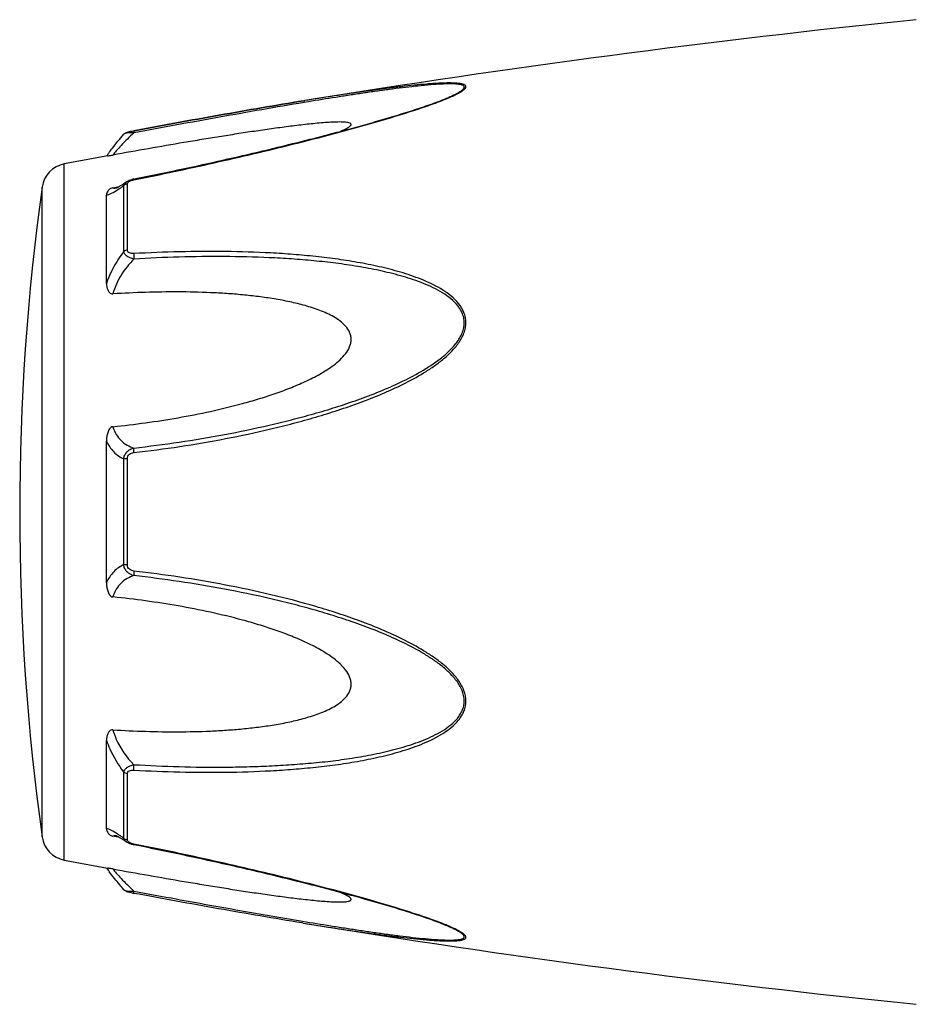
# Model space of a CAD drawing. Header units: millimetres. Extents: x 60394 to 199354, y 20895 to 166073.
# Tile 264 of 565: x 140729 to 140771, y 24433 to 24479. Entities that reach past the tile are written whole.
import ezdxf

# ---------------------------------------------------------------- set-up
doc = ezdxf.new("R2010")
doc.units = ezdxf.units.MM

msp = doc.modelspace()

# ---------------------------------------------------------------- linework, layer by layer
at = {"color": 0, "linetype": 'Continuous'}
for p, q in [((140742.168, 24475.516), (140742.139, 24475.511)), ((140742.139, 24475.511), (140742.168, 24475.516)), ((140742.363, 24475.465), (140742.153, 24475.43)), ((140742.187, 24475.519), (140742.168, 24475.516)), ((140748.897, 24475.629), (140748.9, 24475.63)), ((140733.606, 24473.922), (140733.606, 24473.922)), ((140734.065, 24474.09), (140734.082, 24474.093)), ((140734.102, 24473.992), (140734.084, 24473.989)), ((140730.784, 24439.507), (140730.784, 24472.516)), ((140733.6, 24468.363), (140733.6, 24471.486)), ((140733.718, 24471.662), (140733.726, 24471.667)), ((140733.726, 24471.667), (140733.727, 24471.668)), ((140733.778, 24468.434), (140733.778, 24471.576)), ((140734.078, 24471.802), (140734.253, 24471.837)), ((140729.735, 24440.606), (140729.735, 24471.417)), ((140732.784, 24466.852), (140732.784, 24471.036)), ((140733.092, 24471.386), (140733.242, 24471.414)), ((140733.242, 24471.414), (140733.371, 24471.439)), ((140733.252, 24471.379), (140733.253, 24471.379)), ((140732.784, 24452.664), (140732.784, 24459.376)), ((140733.6, 24453.515), (140733.6, 24458.527)), ((140733.778, 24453.501), (140733.778, 24458.541)), ((140732.784, 24440.996), (140732.784, 24445.184)), ((140733.6, 24440.547), (140733.6, 24443.674)), ((140733.778, 24440.457), (140733.778, 24443.603)), ((140733.254, 24440.653), (140733.254, 24440.653)), ((140733.247, 24440.616), (140733.092, 24440.645)), ((140733.374, 24440.592), (140733.247, 24440.616)), ((140733.727, 24440.365), (140733.718, 24440.371)), ((140733.727, 24440.365), (140733.726, 24440.365)), ((140734.269, 24440.192), (140734.077, 24440.23)), ((140742.112, 24436.517), (140742.064, 24436.524)), ((140748.876, 24436.41), (140748.875, 24436.41))]:
    msp.add_line(p, q, dxfattribs=at)
for centre, radius, start, end in [((140822.258, 23981.972), 500, 95.86353, 99.2151), ((140745.44, 24484.01), 9.088, 292.5987, 293.6391), ((140744.464, 24486.362), 11.634, 291.7214, 292.5819), ((140822.258, 23981.972), 499, 100.32224, 100.56288), ((140739.992, 24467.827), 8.803, 144.3884, 144.9605), ((140741.046, 24467.072), 10.1, 143.5801, 144.3916), ((140731.022, 24471.238), 1.3, 100.5629, 172.094), ((140734.354, 24470.407), 1.423, 101.209, 104.7713), ((140840.67, 24456.012), 112, 172.09404, 187.90596), ((140733.146, 24471.932), 0.564, 280.0673, 280.9293), ((140729.998, 24476.451), 6.132, 302.8759, 303.8307), ((140729.745, 24435.177), 6.609, 55.991, 57.3511), ((140727.952, 24432.532), 9.805, 54.8309, 55.9509), ((140731.022, 24440.785), 1.3, 187.906, 259.4371), ((140733.863, 24440.457), 0.085, 180.0437, 189.0843), ((140734.376, 24441.728), 1.527, 257.9795, 258.733), ((140822.258, 24930.051), 499, 259.43712, 259.67709), ((140739.678, 24443.967), 8.414, 214.9878, 215.2793), ((140740.958, 24444.88), 9.986, 215.3091, 216.3792), ((140735.557, 24445.923), 8.129, 259.0591, 259.5501), ((140822.258, 24930.051), 500, 260.77609, 264.13647), ((140744.403, 24425.526), 11.789, 67.6569, 68.2206), ((140745.364, 24427.847), 9.277, 66.4168, 67.6933)]:
    msp.add_arc(centre, radius, start, end, dxfattribs=at)
for points, knots in [([(140749.084, 24475.685), (140749.162, 24475.719), (140749.308, 24475.786), (140749.509, 24475.89), (140749.652, 24475.977), (140749.741, 24476.047), (140749.796, 24476.101), (140749.834, 24476.165), (140749.815, 24476.223), (140749.781, 24476.255), (140749.732, 24476.281), (140749.669, 24476.302), (140749.593, 24476.32), (140749.47, 24476.339), (140749.294, 24476.352), (140749.063, 24476.357), (140748.81, 24476.353), (140748.541, 24476.342), (140748.261, 24476.325), (140747.87, 24476.295), (140747.367, 24476.248), (140746.751, 24476.18), (140746.12, 24476.102), (140745.479, 24476.017), (140744.83, 24475.926), (140744.176, 24475.83), (140743.294, 24475.696), (140742.631, 24475.591), (140742.187, 24475.519)], [0, 0, 0, 0, 0.02948, 0.055907, 0.078214, 0.087353, 0.094931, 0.105555, 0.109954, 0.115017, 0.121315, 0.129009, 0.138057, 0.148338, 0.172058, 0.199047, 0.228459, 0.259634, 0.292171, 0.325754, 0.395293, 0.467136, 0.540634, 0.615369, 0.691049, 0.767475, 0.844512, 1, 1, 1, 1]), ([(140748.9, 24475.63), (140748.981, 24475.664), (140749.135, 24475.731), (140749.35, 24475.834), (140749.508, 24475.921), (140749.613, 24475.991), (140749.673, 24476.038), (140749.717, 24476.084), (140749.745, 24476.127), (140749.75, 24476.171), (140749.729, 24476.208), (140749.69, 24476.236), (140749.635, 24476.259), (140749.567, 24476.278), (140749.452, 24476.298), (140749.285, 24476.311), (140749.062, 24476.315), (140748.817, 24476.31), (140748.46, 24476.292), (140747.991, 24476.256), (140747.409, 24476.197), (140746.808, 24476.127), (140746.193, 24476.048), (140745.568, 24475.962), (140744.936, 24475.87), (140744.299, 24475.774), (140743.44, 24475.64), (140742.794, 24475.536), (140742.363, 24475.465)], [0, 0, 0, 0, 0.03089, 0.059177, 0.083881, 0.094457, 0.103528, 0.11093, 0.116684, 0.121223, 0.125685, 0.131127, 0.137993, 0.146338, 0.156051, 0.17896, 0.205464, 0.234539, 0.265468, 0.331155, 0.400252, 0.471609, 0.544574, 0.618731, 0.693793, 0.769568, 0.845928, 1, 1, 1, 1]), ([(140734.082, 24474.093), (140735.431, 24474.342), (140738.114, 24474.831), (140740.801, 24475.294), (140742.139, 24475.511)], [0, 0, 0, 0, 0.502936, 1, 1, 1, 1]), ([(140734.083, 24471.765), (140735.357, 24472.019), (140737.262, 24472.421), (140739.788, 24473.003), (140741.668, 24473.459), (140743.223, 24473.856), (140744.453, 24474.189), (140745.658, 24474.527), (140746.836, 24474.878), (140747.969, 24475.253), (140748.51, 24475.45), (140748.77, 24475.554)], [0, 0, 0, 0, 0.256646, 0.384673, 0.512244, 0.638988, 0.701822, 0.764153, 0.886175, 0.944757, 1, 1, 1, 1]), ([(140742.139, 24475.511), (140740.802, 24475.294), (140738.115, 24474.831), (140735.432, 24474.342), (140734.083, 24474.093)], [0, 0, 0, 0, 0.496975, 1, 1, 1, 1]), ([(140742.153, 24475.43), (140740.816, 24475.207), (140738.131, 24474.736), (140735.45, 24474.243), (140734.102, 24473.992)], [0, 0, 0, 0, 0.497132, 1, 1, 1, 1]), ([(140734.253, 24471.837), (140735.527, 24472.092), (140737.433, 24472.494), (140739.959, 24473.077), (140741.529, 24473.457), (140742.777, 24473.771), (140743.705, 24474.014), (140744.625, 24474.263), (140745.533, 24474.518), (140746.426, 24474.781), (140747.294, 24475.051), (140748.119, 24475.328), (140748.649, 24475.525), (140748.9, 24475.63)], [0, 0, 0, 0, 0.25737, 0.385747, 0.513657, 0.577329, 0.64069, 0.703648, 0.766063, 0.827658, 0.887975, 0.946116, 1, 1, 1, 1]), ([(140743.884, 24474.063), (140743.933, 24474.084), (140744.026, 24474.125), (140744.154, 24474.187), (140744.261, 24474.249), (140744.331, 24474.3), (140744.368, 24474.341), (140744.383, 24474.368), (140744.385, 24474.395), (140744.374, 24474.419), (140744.352, 24474.438), (140744.305, 24474.461), (140744.226, 24474.481), (140744.112, 24474.496), (140743.924, 24474.507), (140743.66, 24474.504), (140743.32, 24474.488), (140742.958, 24474.461), (140742.582, 24474.426), (140742.197, 24474.385), (140741.804, 24474.339), (140741.407, 24474.289), (140741.005, 24474.236), (140740.463, 24474.162), (140739.781, 24474.063), (140738.957, 24473.937), (140738.128, 24473.806), (140737.294, 24473.67), (140736.177, 24473.483), (140734.775, 24473.24), (140733.654, 24473.04), (140733.092, 24472.939)], [0, 0, 0, 0, 0.013224, 0.025246, 0.035584, 0.043707, 0.046793, 0.049242, 0.051265, 0.053246, 0.055591, 0.058505, 0.066098, 0.075763, 0.087038, 0.112872, 0.141444, 0.171707, 0.203125, 0.235343, 0.268137, 0.301392, 0.33501, 0.368911, 0.437385, 0.506544, 0.576211, 0.646269, 0.71663, 0.85801, 1, 1, 1, 1]), ([(140732.919, 24473.068), (140732.967, 24473.133), (140733.187, 24473.425), (140733.419, 24473.707), (140733.606, 24473.921)], [0, 0, 0, 0, 0.221481, 1, 1, 1, 1]), ([(140734.084, 24473.989), (140733.875, 24473.797), (140733.591, 24473.517), (140733.268, 24473.159), (140733.142, 24473.006), (140733.092, 24472.939)], [0, 0, 0, 0, 0.588807, 0.825815, 1, 1, 1, 1]), ([(140733.606, 24473.921), (140733.635, 24473.955), (140733.701, 24474.003), (140733.816, 24474.039), (140733.935, 24474.065), (140734.02, 24474.082), (140734.065, 24474.09)], [0, 0, 0, 0, 0.265729, 0.479644, 0.722816, 1, 1, 1, 1]), ([(140734.084, 24473.989), (140734.029, 24473.991), (140733.924, 24473.991), (140733.784, 24473.982), (140733.686, 24473.964), (140733.631, 24473.942), (140733.612, 24473.929), (140733.606, 24473.921)], [0, 0, 0, 0, 0.33971, 0.636245, 0.862204, 0.94183, 1, 1, 1, 1]), ([(140734.082, 24474.093), (140734.079, 24474.093), (140734.078, 24474.08), (140734.077, 24474.062), (140734.08, 24474.028), (140734.082, 24474.003), (140734.084, 24473.989)], [0, 0, 0, 0, 0.078563, 0.274425, 0.586251, 1, 1, 1, 1]), ([(140732.845, 24472.896), (140732.857, 24472.898), (140732.94, 24472.913), (140733.022, 24472.926), (140733.092, 24472.939)], [0, 0, 0, 0, 0.14802, 1, 1, 1, 1]), ([(140733.385, 24471.447), (140733.409, 24471.461), (140733.523, 24471.529), (140733.633, 24471.603), (140733.718, 24471.662)], [0, 0, 0, 0, 0.212027, 1, 1, 1, 1]), ([(140733.412, 24471.357), (140733.427, 24471.367), (140733.49, 24471.41), (140733.553, 24471.453), (140733.6, 24471.486)], [0, 0, 0, 0, 0.242177, 1, 1, 1, 1]), ([(140733.6, 24471.486), (140733.605, 24471.521), (140733.637, 24471.592), (140733.693, 24471.644), (140733.726, 24471.667)], [0, 0, 0, 0, 0.468978, 1, 1, 1, 1]), ([(140733.778, 24471.576), (140733.761, 24471.573), (140733.695, 24471.558), (140733.634, 24471.522), (140733.6, 24471.486)], [0, 0, 0, 0, 0.258764, 1, 1, 1, 1]), ([(140733.727, 24471.668), (140733.737, 24471.675), (140733.782, 24471.704), (140733.829, 24471.727), (140733.866, 24471.742)], [0, 0, 0, 0, 0.247211, 1, 1, 1, 1]), ([(140733.778, 24471.576), (140733.778, 24471.581), (140733.78, 24471.606), (140733.794, 24471.629), (140733.806, 24471.643)], [0, 0, 0, 0, 0.225175, 1, 1, 1, 1]), ([(140733.806, 24471.643), (140733.81, 24471.648), (140733.831, 24471.669), (140733.855, 24471.685), (140733.874, 24471.695)], [0, 0, 0, 0, 0.225244, 1, 1, 1, 1]), ([(140733.874, 24471.695), (140733.88, 24471.698), (140733.902, 24471.71), (140733.925, 24471.72), (140733.943, 24471.726)], [0, 0, 0, 0, 0.241505, 1, 1, 1, 1]), ([(140733.943, 24471.726), (140733.954, 24471.731), (140734, 24471.746), (140734.048, 24471.758), (140734.083, 24471.765)], [0, 0, 0, 0, 0.246414, 1, 1, 1, 1]), ([(140734.083, 24471.765), (140734.082, 24471.77), (140734.081, 24471.779), (140734.078, 24471.792), (140734.079, 24471.798), (140734.077, 24471.802), (140734.078, 24471.802)], [0, 0, 0, 0, 0.428218, 0.741394, 0.932956, 1, 1, 1, 1]), ([(140733.092, 24471.386), (140733.06, 24471.38), (140733.002, 24471.362), (140732.913, 24471.309), (140732.84, 24471.232), (140732.794, 24471.133), (140732.784, 24471.067), (140732.784, 24471.036)], [0, 0, 0, 0, 0.19482, 0.35748, 0.608365, 0.813655, 1, 1, 1, 1]), ([(140732.784, 24471.036), (140732.822, 24471.043), (140732.904, 24471.068), (140733.088, 24471.151), (140733.228, 24471.237), (140733.327, 24471.301)], [0, 0, 0, 0, 0.189472, 0.420855, 1, 1, 1, 1]), ([(140733.092, 24471.386), (140733.102, 24471.381), (140733.151, 24471.365), (140733.204, 24471.37), (140733.244, 24471.377)], [0, 0, 0, 0, 0.213215, 1, 1, 1, 1]), ([(140733.249, 24471.378), (140733.246, 24471.377), (140733.243, 24471.376), (140733.239, 24471.376), (140733.247, 24471.378), (140733.252, 24471.38), (140733.271, 24471.388), (140733.292, 24471.398), (140733.319, 24471.411), (140733.351, 24471.428), (140733.373, 24471.44), (140733.385, 24471.447)], [0, 0, 0, 0, 0.050729, 0.053439, 0.064665, 0.125059, 0.230112, 0.374221, 0.553235, 0.763061, 1, 1, 1, 1]), ([(140733.6, 24468.363), (140733.514, 24468.25), (140733.184, 24467.781), (140732.926, 24467.26), (140732.784, 24466.852)], [0, 0, 0, 0, 0.246978, 1, 1, 1, 1]), ([(140733.778, 24468.434), (140733.761, 24468.432), (140733.697, 24468.42), (140733.636, 24468.393), (140733.6, 24468.363)], [0, 0, 0, 0, 0.266982, 1, 1, 1, 1]), ([(140734.084, 24468.008), (140734.024, 24468.021), (140733.91, 24468.055), (140733.759, 24468.132), (140733.646, 24468.233), (140733.606, 24468.321), (140733.6, 24468.363)], [0, 0, 0, 0, 0.291894, 0.562609, 0.798475, 1, 1, 1, 1]), ([(140734.084, 24468.265), (140734.046, 24468.263), (140733.974, 24468.264), (140733.872, 24468.287), (140733.794, 24468.346), (140733.778, 24468.407), (140733.778, 24468.434)], [0, 0, 0, 0, 0.287056, 0.554503, 0.787456, 1, 1, 1, 1]), ([(140734.084, 24468.265), (140734.079, 24468.225), (140734.076, 24468.139), (140734.08, 24468.053), (140734.084, 24468.008)], [0, 0, 0, 0, 0.467767, 1, 1, 1, 1]), ([(140734.084, 24458.829), (140734.81, 24458.913), (140736.261, 24459.105), (140738.427, 24459.474), (140740.219, 24459.861), (140741.645, 24460.215), (140742.71, 24460.507), (140743.766, 24460.834), (140744.812, 24461.198), (140745.843, 24461.603), (140746.853, 24462.062), (140747.667, 24462.502), (140748.287, 24462.904), (140748.73, 24463.234), (140749.138, 24463.601), (140749.489, 24464.015), (140749.711, 24464.405), (140749.809, 24464.739), (140749.833, 24464.993), (140749.807, 24465.242), (140749.711, 24465.557), (140749.493, 24465.91), (140749.138, 24466.257), (140748.728, 24466.546), (140748.285, 24466.791), (140747.663, 24467.074), (140746.847, 24467.359), (140745.838, 24467.625), (140744.807, 24467.835), (140743.762, 24468.001), (140742.706, 24468.13), (140741.642, 24468.228), (140740.214, 24468.322), (140738.417, 24468.375), (140736.253, 24468.363), (140734.807, 24468.305), (140734.084, 24468.265)], [0, 0, 0, 0, 0.063635, 0.127396, 0.191296, 0.223303, 0.255348, 0.287434, 0.319562, 0.351727, 0.383919, 0.416107, 0.432182, 0.448215, 0.464156, 0.479907, 0.495291, 0.502793, 0.510127, 0.517331, 0.52445, 0.538608, 0.552922, 0.567437, 0.582127, 0.596956, 0.626929, 0.657232, 0.687777, 0.718508, 0.74939, 0.780398, 0.811517, 0.874045, 0.936883, 1, 1, 1, 1]), ([(140734.084, 24468.008), (140733.854, 24467.779), (140733.445, 24467.268), (140733.174, 24466.667), (140733.092, 24466.353)], [0, 0, 0, 0, 0.500208, 1, 1, 1, 1]), ([(140734.085, 24459.046), (140734.803, 24459.127), (140736.237, 24459.314), (140738.379, 24459.67), (140740.153, 24460.043), (140741.564, 24460.385), (140742.619, 24460.666), (140743.665, 24460.979), (140744.702, 24461.329), (140745.726, 24461.716), (140746.731, 24462.154), (140747.705, 24462.659), (140748.473, 24463.156), (140749.029, 24463.624), (140749.332, 24463.959), (140749.532, 24464.254), (140749.651, 24464.488), (140749.73, 24464.733), (140749.756, 24464.984), (140749.728, 24465.23), (140749.625, 24465.538), (140749.394, 24465.879), (140749.027, 24466.206), (140748.611, 24466.476), (140748.164, 24466.703), (140747.697, 24466.899), (140747.216, 24467.069), (140746.56, 24467.267), (140745.721, 24467.471), (140744.697, 24467.662), (140743.661, 24467.812), (140742.614, 24467.927), (140741.561, 24468.014), (140740.147, 24468.094), (140738.37, 24468.134), (140736.229, 24468.112), (140734.8, 24468.049), (140734.084, 24468.008)], [0, 0, 0, 0, 0.063589, 0.127295, 0.191136, 0.223111, 0.255121, 0.287171, 0.319267, 0.351401, 0.383569, 0.41575, 0.447866, 0.463844, 0.479652, 0.487454, 0.495134, 0.502662, 0.51, 0.517195, 0.524298, 0.538439, 0.552765, 0.567303, 0.582017, 0.596869, 0.611832, 0.626888, 0.657217, 0.687781, 0.718525, 0.749415, 0.780427, 0.811548, 0.874072, 0.936899, 1, 1, 1, 1]), ([(140732.784, 24466.852), (140732.784, 24466.801), (140732.793, 24466.697), (140732.828, 24466.572), (140732.876, 24466.479), (140732.926, 24466.414), (140732.998, 24466.361), (140733.06, 24466.351), (140733.092, 24466.353)], [0, 0, 0, 0, 0.238003, 0.476366, 0.597445, 0.721615, 0.853559, 1, 1, 1, 1]), ([(140733.092, 24460.058), (140733.608, 24460.11), (140734.64, 24460.234), (140736.181, 24460.474), (140737.716, 24460.773), (140738.985, 24461.08), (140739.99, 24461.369), (140740.738, 24461.61), (140741.477, 24461.88), (140742.203, 24462.187), (140742.79, 24462.482), (140743.239, 24462.752), (140743.562, 24462.975), (140743.863, 24463.224), (140744.126, 24463.506), (140744.295, 24463.779), (140744.371, 24464.015), (140744.39, 24464.195), (140744.371, 24464.372), (140744.296, 24464.594), (140744.128, 24464.839), (140743.862, 24465.074), (140743.561, 24465.268), (140743.238, 24465.432), (140742.787, 24465.621), (140742.199, 24465.809), (140741.474, 24465.985), (140740.736, 24466.122), (140739.988, 24466.229), (140739.234, 24466.312), (140738.475, 24466.373), (140737.456, 24466.429), (140736.176, 24466.457), (140734.635, 24466.435), (140733.607, 24466.386), (140733.092, 24466.353)], [0, 0, 0, 0, 0.063495, 0.12712, 0.190878, 0.25478, 0.286791, 0.31884, 0.350926, 0.383041, 0.415158, 0.431203, 0.447213, 0.463143, 0.478902, 0.4943, 0.5018, 0.509129, 0.516317, 0.523425, 0.537606, 0.551987, 0.566584, 0.581352, 0.596258, 0.626376, 0.656797, 0.687441, 0.718253, 0.749203, 0.780268, 0.811433, 0.874017, 0.936884, 1, 1, 1, 1]), ([(140733.092, 24460.058), (140733.059, 24460.054), (140732.993, 24460.028), (140732.925, 24459.952), (140732.875, 24459.863), (140732.828, 24459.739), (140732.793, 24459.576), (140732.784, 24459.443), (140732.784, 24459.377)], [0, 0, 0, 0, 0.125535, 0.252013, 0.377694, 0.502869, 0.751849, 1, 1, 1, 1]), ([(140733.092, 24460.058), (140733.13, 24459.929), (140733.23, 24459.688), (140733.464, 24459.389), (140733.756, 24459.174), (140733.973, 24459.082), (140734.085, 24459.046)], [0, 0, 0, 0, 0.272929, 0.523074, 0.761734, 1, 1, 1, 1]), ([(140732.784, 24459.376), (140732.871, 24459.187), (140733.096, 24458.846), (140733.428, 24458.61), (140733.6, 24458.527)], [0, 0, 0, 0, 0.522223, 1, 1, 1, 1]), ([(140733.6, 24458.527), (140733.606, 24458.589), (140733.639, 24458.714), (140733.75, 24458.872), (140733.904, 24458.987), (140734.024, 24459.031), (140734.085, 24459.046)], [0, 0, 0, 0, 0.250125, 0.500215, 0.750197, 1, 1, 1, 1]), ([(140734.084, 24458.829), (140734.081, 24458.871), (140734.077, 24458.943), (140734.079, 24459.016), (140734.085, 24459.046)], [0, 0, 0, 0, 0.583261, 1, 1, 1, 1]), ([(140733.778, 24458.541), (140733.761, 24458.541), (140733.701, 24458.539), (140733.642, 24458.534), (140733.6, 24458.527)], [0, 0, 0, 0, 0.284006, 1, 1, 1, 1]), ([(140733.778, 24458.541), (140733.778, 24458.58), (140733.792, 24458.658), (140733.866, 24458.753), (140733.97, 24458.809), (140734.046, 24458.824), (140734.084, 24458.829)], [0, 0, 0, 0, 0.249368, 0.500015, 0.750587, 1, 1, 1, 1]), ([(140733.6, 24453.515), (140733.428, 24453.431), (140733.096, 24453.195), (140732.871, 24452.853), (140732.784, 24452.664)], [0, 0, 0, 0, 0.477899, 1, 1, 1, 1]), ([(140734.084, 24452.996), (140734.023, 24453.011), (140733.904, 24453.056), (140733.749, 24453.17), (140733.639, 24453.328), (140733.606, 24453.453), (140733.6, 24453.515)], [0, 0, 0, 0, 0.249817, 0.499798, 0.74986, 1, 1, 1, 1]), ([(140733.778, 24453.501), (140733.761, 24453.501), (140733.701, 24453.503), (140733.642, 24453.508), (140733.6, 24453.515)], [0, 0, 0, 0, 0.284019, 1, 1, 1, 1]), ([(140734.084, 24453.213), (140734.045, 24453.218), (140733.969, 24453.234), (140733.865, 24453.289), (140733.792, 24453.384), (140733.778, 24453.462), (140733.778, 24453.501)], [0, 0, 0, 0, 0.249451, 0.500018, 0.750583, 1, 1, 1, 1]), ([(140734.084, 24452.996), (140733.973, 24452.96), (140733.755, 24452.867), (140733.464, 24452.652), (140733.229, 24452.353), (140733.129, 24452.112), (140733.092, 24451.983)], [0, 0, 0, 0, 0.238394, 0.476974, 0.727116, 1, 1, 1, 1]), ([(140734.084, 24453.213), (140734.08, 24453.171), (140734.076, 24453.099), (140734.079, 24453.026), (140734.084, 24452.996)], [0, 0, 0, 0, 0.582827, 1, 1, 1, 1]), ([(140734.084, 24443.772), (140734.808, 24443.732), (140736.254, 24443.673), (140738.418, 24443.658), (140740.215, 24443.718), (140741.643, 24443.811), (140742.707, 24443.907), (140743.763, 24444.037), (140744.808, 24444.204), (140745.839, 24444.414), (140746.848, 24444.681), (140747.663, 24444.967), (140748.286, 24445.25), (140748.728, 24445.495), (140749.137, 24445.784), (140749.434, 24446.076), (140749.624, 24446.344), (140749.737, 24446.562), (140749.809, 24446.799), (140749.841, 24447.134), (140749.75, 24447.564), (140749.491, 24448.028), (140749.138, 24448.442), (140748.73, 24448.809), (140748.287, 24449.139), (140747.667, 24449.54), (140746.853, 24449.98), (140745.843, 24450.439), (140744.811, 24450.844), (140743.766, 24451.207), (140742.358, 24451.641), (140740.58, 24452.108), (140738.425, 24452.562), (140736.26, 24452.935), (140734.809, 24453.129), (140734.084, 24453.213)], [0, 0, 0, 0, 0.063127, 0.125969, 0.188473, 0.219596, 0.250616, 0.281496, 0.312222, 0.342767, 0.373071, 0.403045, 0.417875, 0.432563, 0.447076, 0.461383, 0.468491, 0.475585, 0.482706, 0.489913, 0.504703, 0.520085, 0.535843, 0.551789, 0.567824, 0.583902, 0.616092, 0.648285, 0.680449, 0.712576, 0.744661, 0.808707, 0.872603, 0.936364, 1, 1, 1, 1]), ([(140734.085, 24444.03), (140734.801, 24443.989), (140736.23, 24443.926), (140738.017, 24443.905), (140739.44, 24443.929), (140740.503, 24443.969), (140741.562, 24444.03), (140742.616, 24444.113), (140743.662, 24444.228), (140744.698, 24444.381), (140745.722, 24444.572), (140746.726, 24444.816), (140747.54, 24445.078), (140748.164, 24445.34), (140748.611, 24445.568), (140749.028, 24445.837), (140749.333, 24446.112), (140749.532, 24446.369), (140749.652, 24446.58), (140749.73, 24446.812), (140749.765, 24447.144), (140749.665, 24447.569), (140749.392, 24448.022), (140749.028, 24448.419), (140748.613, 24448.771), (140748.166, 24449.086), (140747.543, 24449.469), (140746.731, 24449.89), (140745.726, 24450.328), (140744.701, 24450.716), (140743.664, 24451.063), (140742.617, 24451.376), (140741.564, 24451.66), (140740.153, 24452.002), (140738.377, 24452.366), (140736.236, 24452.727), (140734.802, 24452.915), (140734.084, 24452.996)], [0, 0, 0, 0, 0.063114, 0.125949, 0.157245, 0.188456, 0.219582, 0.250607, 0.281495, 0.312234, 0.342798, 0.373129, 0.40314, 0.417992, 0.432705, 0.447241, 0.461558, 0.468661, 0.475744, 0.482848, 0.490045, 0.504858, 0.520307, 0.536124, 0.552106, 0.56816, 0.584244, 0.616427, 0.648598, 0.680734, 0.712828, 0.744881, 0.776894, 0.808867, 0.872702, 0.936412, 1, 1, 1, 1]), ([(140732.784, 24452.664), (140732.784, 24452.598), (140732.793, 24452.465), (140732.828, 24452.302), (140732.876, 24452.177), (140732.925, 24452.089), (140732.993, 24452.013), (140733.059, 24451.986), (140733.092, 24451.983)], [0, 0, 0, 0, 0.248169, 0.497163, 0.622341, 0.748019, 0.874484, 1, 1, 1, 1]), ([(140733.092, 24445.684), (140733.607, 24445.652), (140734.635, 24445.603), (140736.176, 24445.581), (140737.456, 24445.609), (140738.475, 24445.666), (140739.234, 24445.727), (140739.988, 24445.81), (140740.736, 24445.917), (140741.474, 24446.055), (140742.199, 24446.231), (140742.787, 24446.419), (140743.238, 24446.608), (140743.561, 24446.773), (140743.862, 24446.967), (140744.127, 24447.202), (140744.296, 24447.447), (140744.372, 24447.669), (140744.39, 24447.846), (140744.37, 24448.026), (140744.294, 24448.263), (140744.161, 24448.48), (140743.996, 24448.674), (140743.813, 24448.858), (140743.562, 24449.066), (140743.239, 24449.29), (140742.79, 24449.56), (140742.203, 24449.855), (140741.477, 24450.162), (140740.738, 24450.432), (140739.99, 24450.673), (140738.985, 24450.961), (140737.716, 24451.268), (140736.181, 24451.567), (140734.64, 24451.807), (140733.608, 24451.931), (140733.092, 24451.983)], [0, 0, 0, 0, 0.063112, 0.125975, 0.188555, 0.219719, 0.250782, 0.281729, 0.312543, 0.343186, 0.373609, 0.403727, 0.418634, 0.433407, 0.448005, 0.462391, 0.476578, 0.483689, 0.490881, 0.498215, 0.505719, 0.521118, 0.528977, 0.536891, 0.552822, 0.568831, 0.584876, 0.616992, 0.649103, 0.681187, 0.713234, 0.745242, 0.809138, 0.87289, 0.93651, 1, 1, 1, 1]), ([(140733.092, 24445.684), (140733.06, 24445.686), (140732.998, 24445.677), (140732.926, 24445.624), (140732.876, 24445.559), (140732.828, 24445.465), (140732.793, 24445.34), (140732.784, 24445.236), (140732.784, 24445.185)], [0, 0, 0, 0, 0.146355, 0.278259, 0.402425, 0.523518, 0.761934, 1, 1, 1, 1]), ([(140733.092, 24445.684), (140733.133, 24445.529), (140733.349, 24444.917), (140733.739, 24444.373), (140734.085, 24444.03)], [0, 0, 0, 0, 0.247925, 1, 1, 1, 1]), ([(140732.784, 24445.184), (140732.831, 24445.048), (140733.043, 24444.515), (140733.34, 24444.016), (140733.6, 24443.674)], [0, 0, 0, 0, 0.251574, 1, 1, 1, 1]), ([(140733.6, 24443.674), (140733.606, 24443.716), (140733.646, 24443.804), (140733.76, 24443.905), (140733.911, 24443.983), (140734.025, 24444.017), (140734.085, 24444.03)], [0, 0, 0, 0, 0.201639, 0.43756, 0.708236, 1, 1, 1, 1]), ([(140734.084, 24443.772), (140734.08, 24443.812), (140734.077, 24443.899), (140734.081, 24443.985), (140734.085, 24444.03)], [0, 0, 0, 0, 0.467922, 1, 1, 1, 1]), ([(140733.778, 24443.603), (140733.761, 24443.605), (140733.697, 24443.617), (140733.636, 24443.644), (140733.6, 24443.674)], [0, 0, 0, 0, 0.267018, 1, 1, 1, 1]), ([(140733.778, 24443.603), (140733.778, 24443.631), (140733.794, 24443.691), (140733.873, 24443.75), (140733.974, 24443.773), (140734.047, 24443.774), (140734.084, 24443.772)], [0, 0, 0, 0, 0.212614, 0.445637, 0.713059, 1, 1, 1, 1]), ([(140733.311, 24440.742), (140733.215, 24440.803), (140733.079, 24440.885), (140732.901, 24440.965), (140732.821, 24440.989), (140732.784, 24440.996)], [0, 0, 0, 0, 0.577794, 0.80943, 1, 1, 1, 1]), ([(140732.784, 24440.996), (140732.784, 24440.964), (140732.794, 24440.898), (140732.84, 24440.799), (140732.913, 24440.722), (140733.002, 24440.669), (140733.06, 24440.652), (140733.092, 24440.645)], [0, 0, 0, 0, 0.186516, 0.391937, 0.642812, 0.805374, 1, 1, 1, 1]), ([(140733.254, 24440.653), (140733.238, 24440.656), (140733.185, 24440.664), (140733.127, 24440.662), (140733.092, 24440.645)], [0, 0, 0, 0, 0.296315, 1, 1, 1, 1]), ([(140733.389, 24440.583), (140733.36, 24440.599), (140733.314, 24440.624), (140733.266, 24440.646), (140733.248, 24440.653)], [0, 0, 0, 0, 0.632551, 1, 1, 1, 1]), ([(140733.718, 24440.371), (140733.688, 24440.392), (140733.58, 24440.465), (140733.47, 24440.536), (140733.389, 24440.583)], [0, 0, 0, 0, 0.283099, 1, 1, 1, 1]), ([(140733.778, 24440.457), (140733.761, 24440.46), (140733.695, 24440.475), (140733.634, 24440.511), (140733.6, 24440.547)], [0, 0, 0, 0, 0.258792, 1, 1, 1, 1]), ([(140733.727, 24440.365), (140733.694, 24440.388), (140733.637, 24440.44), (140733.605, 24440.512), (140733.6, 24440.547)], [0, 0, 0, 0, 0.53106, 1, 1, 1, 1]), ([(140733.922, 24440.271), (140733.905, 24440.277), (140733.837, 24440.301), (140733.772, 24440.334), (140733.727, 24440.365)], [0, 0, 0, 0, 0.254193, 1, 1, 1, 1]), ([(140733.876, 24440.337), (140733.862, 24440.344), (140733.821, 24440.369), (140733.784, 24440.411), (140733.779, 24440.444)], [0, 0, 0, 0, 0.308636, 1, 1, 1, 1]), ([(140733.944, 24440.306), (140733.938, 24440.308), (140733.915, 24440.317), (140733.892, 24440.328), (140733.876, 24440.337)], [0, 0, 0, 0, 0.257368, 1, 1, 1, 1]), ([(140734.083, 24440.268), (140734.082, 24440.263), (140734.081, 24440.254), (140734.078, 24440.241), (140734.078, 24440.235), (140734.077, 24440.231), (140734.077, 24440.23)], [0, 0, 0, 0, 0.428099, 0.741246, 0.932847, 1, 1, 1, 1]), ([(140748.777, 24436.473), (140748.518, 24436.577), (140747.976, 24436.775), (140746.843, 24437.15), (140745.359, 24437.594), (140743.534, 24438.095), (140741.045, 24438.735), (140737.895, 24439.474), (140735.357, 24440.014), (140734.083, 24440.268)], [0, 0, 0, 0, 0.055213, 0.113792, 0.23581, 0.360995, 0.487722, 0.743348, 1, 1, 1, 1]), ([(140748.876, 24436.41), (140748.625, 24436.514), (140748.095, 24436.711), (140747.271, 24436.987), (140746.405, 24437.257), (140745.21, 24437.608), (140743.686, 24438.026), (140741.207, 24438.664), (140738.067, 24439.4), (140735.539, 24439.938), (140734.269, 24440.192)], [0, 0, 0, 0, 0.054079, 0.112293, 0.172626, 0.23422, 0.359577, 0.486553, 0.742745, 1, 1, 1, 1]), ([(140733.092, 24439.085), (140733.06, 24439.091), (140732.976, 24439.106), (140732.892, 24439.119), (140732.839, 24439.129)], [0, 0, 0, 0, 0.376124, 1, 1, 1, 1]), ([(140733.605, 24438.101), (140733.54, 24438.177), (140733.302, 24438.455), (140733.076, 24438.743), (140732.918, 24438.956)], [0, 0, 0, 0, 0.274505, 1, 1, 1, 1]), ([(140733.092, 24439.085), (140733.142, 24439.018), (140733.268, 24438.864), (140733.492, 24438.616), (140733.77, 24438.331), (140733.975, 24438.135), (140734.085, 24438.034)], [0, 0, 0, 0, 0.174298, 0.411219, 0.692021, 1, 1, 1, 1]), ([(140733.092, 24439.085), (140733.655, 24438.984), (140734.778, 24438.783), (140736.181, 24438.541), (140737.301, 24438.354), (140738.135, 24438.217), (140738.966, 24438.086), (140739.791, 24437.96), (140740.475, 24437.862), (140741.017, 24437.787), (140741.419, 24437.735), (140741.817, 24437.685), (140742.21, 24437.64), (140742.596, 24437.599), (140742.972, 24437.564), (140743.334, 24437.538), (140743.673, 24437.522), (140743.937, 24437.521), (140744.123, 24437.532), (140744.235, 24437.548), (140744.313, 24437.568), (140744.357, 24437.593), (140744.378, 24437.613), (140744.386, 24437.638), (140744.38, 24437.665), (140744.363, 24437.692), (140744.324, 24437.734), (140744.251, 24437.786), (140744.142, 24437.847), (140744.012, 24437.911), (140743.918, 24437.952), (140743.868, 24437.972)], [0, 0, 0, 0, 0.142006, 0.283398, 0.353765, 0.423828, 0.493495, 0.562647, 0.631121, 0.66502, 0.698626, 0.731869, 0.764656, 0.796849, 0.828224, 0.858442, 0.886945, 0.912611, 0.92378, 0.93331, 0.940718, 0.943524, 0.945777, 0.947738, 0.949832, 0.952411, 0.955637, 0.963997, 0.974507, 0.98666, 1, 1, 1, 1]), ([(140734.014, 24437.942), (140733.974, 24437.95), (140733.9, 24437.965), (140733.795, 24437.989), (140733.692, 24438.024), (140733.632, 24438.07), (140733.605, 24438.101)], [0, 0, 0, 0, 0.273626, 0.507992, 0.727544, 1, 1, 1, 1]), ([(140733.606, 24438.101), (140733.612, 24438.094), (140733.631, 24438.081), (140733.686, 24438.059), (140733.784, 24438.041), (140733.925, 24438.031), (140734.029, 24438.032), (140734.085, 24438.034)], [0, 0, 0, 0, 0.057868, 0.137343, 0.363312, 0.660033, 1, 1, 1, 1]), ([(140734.082, 24437.929), (140734.08, 24437.93), (140734.078, 24437.943), (140734.078, 24437.96), (140734.081, 24437.995), (140734.083, 24438.02), (140734.085, 24438.034)], [0, 0, 0, 0, 0.078467, 0.274376, 0.586265, 1, 1, 1, 1]), ([(140742.064, 24436.524), (140740.738, 24436.74), (140738.076, 24437.199), (140735.418, 24437.682), (140734.082, 24437.929)], [0, 0, 0, 0, 0.497068, 1, 1, 1, 1]), ([(140734.085, 24438.034), (140734.755, 24437.91), (140736.426, 24437.601), (140739.089, 24437.119), (140741.084, 24436.775), (140742.078, 24436.609)], [0, 0, 0, 0, 0.251917, 0.627872, 1, 1, 1, 1]), ([(140742.078, 24436.609), (140742.523, 24436.535), (140743.189, 24436.425), (140744.076, 24436.286), (140744.734, 24436.186), (140745.387, 24436.09), (140746.033, 24436), (140746.67, 24435.917), (140747.293, 24435.842), (140747.897, 24435.779), (140748.384, 24435.74), (140748.755, 24435.72), (140749.012, 24435.713), (140749.246, 24435.715), (140749.423, 24435.727), (140749.546, 24435.746), (140749.621, 24435.764), (140749.681, 24435.786), (140749.726, 24435.813), (140749.75, 24435.852), (140749.745, 24435.897), (140749.718, 24435.941), (140749.674, 24435.988), (140749.613, 24436.037), (140749.506, 24436.11), (140749.343, 24436.2), (140749.121, 24436.306), (140748.96, 24436.375), (140748.876, 24436.41)], [0, 0, 0, 0, 0.153439, 0.229445, 0.304902, 0.379707, 0.453642, 0.526452, 0.597735, 0.666841, 0.732698, 0.763801, 0.793118, 0.81995, 0.843381, 0.853458, 0.862207, 0.869459, 0.875128, 0.87961, 0.884095, 0.889726, 0.896977, 0.905865, 0.916254, 0.94079, 0.969089, 1, 1, 1, 1]), ([(140742.112, 24436.517), (140742.559, 24436.444), (140743.228, 24436.338), (140744.117, 24436.202), (140744.778, 24436.106), (140745.432, 24436.014), (140746.079, 24435.928), (140746.716, 24435.85), (140747.338, 24435.781), (140747.846, 24435.733), (140748.241, 24435.703), (140748.524, 24435.685), (140748.796, 24435.674), (140749.051, 24435.669), (140749.285, 24435.674), (140749.463, 24435.688), (140749.588, 24435.707), (140749.667, 24435.724), (140749.732, 24435.746), (140749.782, 24435.772), (140749.816, 24435.804), (140749.828, 24435.846), (140749.816, 24435.891), (140749.785, 24435.936), (140749.739, 24435.983), (140749.65, 24436.054), (140749.506, 24436.142), (140749.303, 24436.247), (140749.154, 24436.314), (140749.075, 24436.349)], [0, 0, 0, 0, 0.155309, 0.232207, 0.308518, 0.38411, 0.45876, 0.532202, 0.604002, 0.673502, 0.707078, 0.73962, 0.77081, 0.800217, 0.827213, 0.851007, 0.8614, 0.870581, 0.878415, 0.8848, 0.889847, 0.894233, 0.899058, 0.905123, 0.912705, 0.92179, 0.943969, 0.970425, 1, 1, 1, 1])]:
    msp.add_open_spline(points, degree=3, knots=knots, dxfattribs=at)
for points in [[(140733.866, 24471.742), (140733.907, 24471.758), (140733.949, 24471.771), (140733.992, 24471.783)], [(140734.058, 24440.235), (140734.012, 24440.244), (140733.966, 24440.256), (140733.922, 24440.271)], [(140733.992, 24440.29), (140733.976, 24440.295), (140733.96, 24440.3), (140733.944, 24440.306)], [(140734.083, 24440.268), (140734.052, 24440.274), (140734.022, 24440.282), (140733.992, 24440.29)]]:
    msp.add_open_spline(points, degree=3, dxfattribs=at)

doc.saveas('drawing.dxf')
